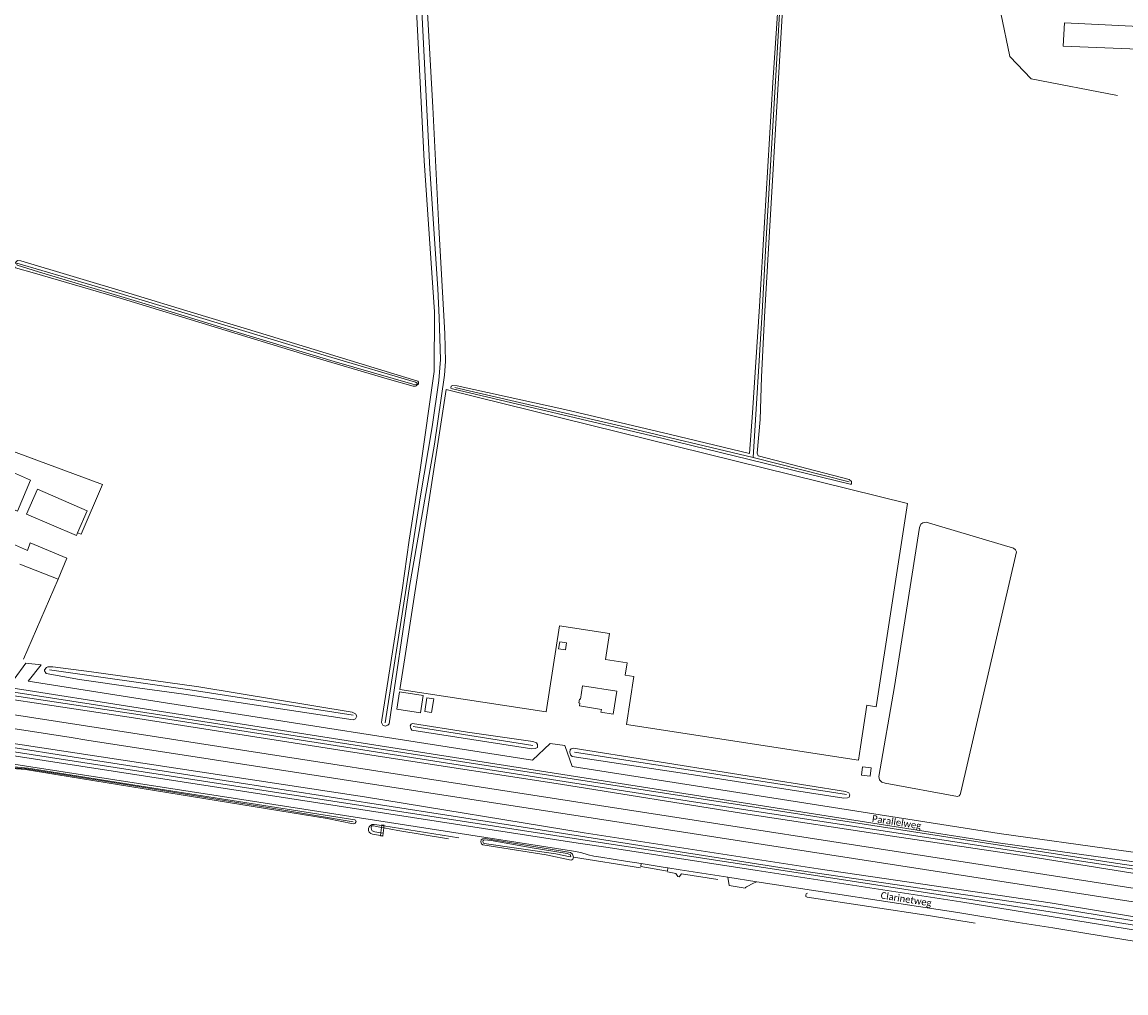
# Model space of a CAD drawing. Extents: x 177628 to 188968, y 384226 to 390673.
# Tile 320 of 393: x 185276 to 185682, y 384710 to 385068. Entities that reach past the tile are written whole.
import ezdxf

# ---------------------------------------------------------------- set-up
doc = ezdxf.new("R2010")
doc.units = 0
for name, color, linetype, lineweight in [('B01_D', 14, 'Continuous', 9), ('B01_F', 14, 'Continuous', 9), ('B02_D', 14, 'Continuous', 9), ('B02_T', 14, 'Continuous', 9), ('B03_F', 14, 'Continuous', 9), ('B04_F', 14, 'Continuous', 9), ('B11_S', 14, 'Continuous', 9), ('B14_F', 14, 'Continuous', 9), ('Q01_D', 253, 'Continuous', 9), ('Q01_T', 253, 'Continuous', 9), ('T02_F', 253, 'RASTER', 9), ('T04_F', 253, 'HAAG', 9), ('T07_F', 253, 'Continuous', 9), ('T09_F', 253, 'Continuous', 9), ('T09_T', 253, 'Continuous', 9), ('T22_F', 253, 'Continuous', 9), ('V00_F', 8, 'Continuous', 9), ('V00_T', 8, 'Continuous', 9), ('V06_F', 8, 'Continuous', 9), ('V06_T', 8, 'Continuous', 9), ('W01_F', 253, 'Continuous', 9), ('Z06', 7, 'Continuous', 9)]:
    doc.layers.add(name, color=color, linetype=linetype, lineweight=lineweight)
doc.styles.add('Legend', font='calibri.ttf')
doc.linetypes.add('HAAG', pattern='A,4,-1,[5,TOPOCAD.SHX,S=0.35,R=0,X=-0.35,Y=-0.35],-1', length=6)
doc.linetypes.add('RASTER', pattern='A,4,-1,[4,TOPOCAD.SHX,S=0.5,R=0,X=-0.5,Y=0],-1', length=6)

msp = doc.modelspace()

# ---------------------------------------------------------------- linework, layer by layer
at = {"layer": 'B01_D', "linetype": 'Continuous'}
for points in [[(185416.584, 384833.141), (185414.794, 384821.56), (185468.67, 384813.232), (185473.587, 384845.044), (185491.989, 384842.2), (185490.51, 384832.634), (185498.525, 384831.395), (185497.799, 384826.832), (185500.981, 384826.341), (185498.248, 384808.631), (185583.777, 384795.432), (185584.54, 384800.374)], [(185493.339, 384812.46), (185488.87, 384813.179), (185489.029, 384814.168), (185480.913, 384815.472), (185481.078, 384816.498), (185480.741, 384816.552), (185480.97, 384817.972), (185481.305, 384817.919), (185482.105, 384822.891), (185494.69, 384820.868), (185493.339, 384812.46)]]:
    msp.add_lwpolyline(points, dxfattribs=at)
at = {"layer": 'B01_F', "linetype": 'Continuous'}
for points in [[(185431.876, 384932.076), (185416.584, 384833.141)], [(185584.54, 384800.374), (185586.906, 384815.701)]]:
    msp.add_lwpolyline(points, dxfattribs=at)
at = {"layer": 'B02_D', "linetype": 'Continuous'}
msp.add_lwpolyline([(185423.949, 384813.405), (185426.408, 384813.018), (185427.242, 384818.086), (185424.752, 384818.472), (185423.949, 384813.405)], dxfattribs=at)
at = {"layer": 'B02_T', "linetype": 'Continuous'}
for points in [[(185295.942, 384879.256), (185299.506, 384887.425), (185281.202, 384895.411), (185277.182, 384886.196)], [(185277.182, 384886.196), (185295.509, 384878.264), (185295.942, 384879.256)], [(185473.285, 384836.508), (185475.825, 384836.11), (185476.234, 384838.721), (185473.717, 384839.115), (185473.285, 384836.508)], [(185413.675, 384814.319), (185414.655, 384820.644), (185423.347, 384819.297), (185422.367, 384812.972), (185413.675, 384814.319)]]:
    msp.add_lwpolyline(points, dxfattribs=at)
at = {"layer": 'B03_F', "linetype": 'Continuous'}
for points in [[(185659.707, 385067.309), (185659.278, 385058.687), (185696.093, 385057.256), (185697.069, 385065.452), (185659.707, 385067.309)], [(185597.114, 384822.674), (185591.282, 384789.381), (185591.601, 384788.211), (185592.425, 384787.322), (185593.595, 384786.959), (185620.257, 384782.078), (185620.947, 384782.355), (185621.328, 384782.806), (185621.589, 384783.61), (185642.087, 384872.289), (185641.681, 384872.964), (185640.979, 384873.591), (185608.709, 384883.176), (185607.504, 384882.932), (185606.792, 384882.508), (185606.351, 384881.211), (185597.114, 384822.674)]]:
    msp.add_lwpolyline(points, dxfattribs=at)
at = {"layer": 'B04_F', "linetype": 'Continuous'}
for points in [[(185407.786, 384768.683), (185408.009, 384770.649)], [(185408.009, 384770.649), (185408.085, 384771.317)], [(185408.085, 384771.317), (185408.113, 384771.562), (185408.917, 384771.471), (185408.885, 384771.191)], [(185408.806, 384770.502), (185408.585, 384768.558)], [(185408.885, 384771.191), (185408.806, 384770.502)], [(185408.466, 384767.517), (185408.457, 384767.432), (185407.653, 384767.523), (185407.668, 384767.65)], [(185407.668, 384767.65), (185407.786, 384768.683)], [(185408.585, 384768.558), (185408.466, 384767.517)]]:
    msp.add_lwpolyline(points, dxfattribs=at)
at = {"layer": 'B11_S', "linetype": 'Continuous'}
msp.add_lwpolyline([(185586.906, 384815.701), (185590.345, 384815.17), (185601.922, 384890.155), (185431.876, 384932.076)], dxfattribs=at)
at = {"layer": 'B14_F', "linetype": 'Continuous'}
for points in [[(185271.956, 384901.593), (185267.084, 384890.159), (185273.765, 384887.311), (185278.638, 384898.746), (185271.956, 384901.593)], [(185271.522, 384874.112), (185271.981, 384875.278), (185277.522, 384872.752), (185278.479, 384875.543), (185291.971, 384869.916), (185288.761, 384862.181)], [(185288.761, 384862.181), (185274.677, 384867.692)], [(185588.1, 384789.544), (185588.469, 384792.662), (185585.316, 384793.034), (185584.946, 384789.916), (185588.1, 384789.544)]]:
    msp.add_lwpolyline(points, dxfattribs=at)
at = {"layer": 'Q01_D', "linetype": 'Continuous'}
msp.add_lwpolyline([(184819.29, 384877.193), (185293.583, 384803.764)], dxfattribs=at)
at = {"layer": 'Q01_T', "linetype": 'Continuous'}
for points in [[(184819.413, 384882.407), (185307.575, 384806.749)], [(185307.575, 384806.749), (185488.37, 384778.81), (185902.241, 384714.569)], [(185299.415, 384802.863), (185293.583, 384803.764)], [(185901.543, 384709.642), (185487.58, 384773.79), (185299.415, 384802.863)]]:
    msp.add_lwpolyline(points, dxfattribs=at)
at = {"layer": 'T02_F', "linetype": 'RASTER'}
for points in [[(185638.812, 385070.738), (185636.242, 385070.915), (185639.612, 385054.935), (185647.447, 385046.626), (185679.328, 385040.56)], [(185250.412, 384909.496), (185253.307, 384916.336), (185305.21, 384897.123), (185297.23, 384878.78), (185295.942, 384879.256)], [(185288.761, 384862.181), (185275.984, 384832.743)]]:
    msp.add_lwpolyline(points, dxfattribs=at)
at = {"layer": 'T04_F', "linetype": 'HAAG'}
for points in [[(185503.469, 384755.741), (185478.796, 384759.677)], [(185531.969, 384751.512), (185518.62, 384753.546), (185517.674, 384752.496), (185517.236, 384752.517), (185516.49, 384753.663), (185513.466, 384754.284)]]:
    msp.add_lwpolyline(points, dxfattribs=at)
at = {"layer": 'T07_F', "linetype": 'Continuous'}
for points in [[(185417.063, 384858.893), (185422.298, 384892.217), (185426.649, 384918.407), (185429.112, 384935.484), (185429.687, 384943.201), (185429.276, 384958.719), (185428.783, 384969.31), (185425.827, 385013.481), (185423.282, 385064.466), (185420.244, 385123.332), (185418.519, 385150.261)], [(185554.858, 385072.809), (185549.816, 384987.703), (185548.313, 384960.651)], [(185548.313, 384960.651), (185545.012, 384907.116)], [(185545.012, 384907.116), (185496.436, 384918.668), (185435.049, 384932.837)], [(185545.012, 384907.116), (185580.328, 384898.035)], [(185417.063, 384858.893), (185409.394, 384809.232)], [(185288.394, 384797.614), (185251.041, 384803.487), (185198.54, 384811.265), (185119.117, 384823.539), (185097.756, 384826.891)], [(185319.018, 384812.199), (185246.519, 384823.096), (185218.777, 384827.344)], [(185338.163, 384821.316), (185285.622, 384828.733)], [(185338.163, 384821.316), (185397.52, 384812.015)], [(185319.018, 384812.199), (185523.039, 384780.092), (185645.902, 384761.318), (185737.691, 384747.245), (185897.009, 384724.81)], [(185419.601, 384807.916), (185463.736, 384800.874)], [(185230.075, 384799.125), (185232.761, 384798.551), (185268.782, 384792.901), (185277.16, 384792.264)], [(185288.394, 384797.614), (185432.067, 384775.23), (185561.045, 384754.908), (185655.152, 384741.198), (185710.244, 384732.225), (185751.055, 384726.305), (185820.25, 384715.418), (185832.831, 384713.404), (185839.828, 384710.645)], [(185479.127, 384798.376), (185579.438, 384782.757)], [(185277.16, 384792.264), (185312.023, 384786.787), (185366.867, 384777.939), (185397.592, 384772.725)]]:
    msp.add_lwpolyline(points, dxfattribs=at)
at = {"layer": 'T09_F', "linetype": 'Continuous'}
for points in [[(185418.348, 384859.505), (185427.519, 384911.952), (185431.245, 384937.468), (185431.527, 384942.435), (185431.368, 384952.81), (185429.08, 384991.951), (185426.899, 385036.216), (185421.73, 385127.87)], [(185417.85, 385126.56), (185420.943, 385071.88), (185423.76, 385016.484), (185427.515, 384960.725), (185427.356, 384938.713), (185422.259, 384902.5), (185418.239, 384876.6), (185415.612, 384858.202)], [(185547.26, 384962.744), (185552.241, 385045.286), (185554.254, 385074.343)], [(185555.924, 385074.219), (185549.196, 384958.895)], [(185280.064, 384975.001), (185273.141, 384977.051), (185272.781, 384977.458), (185272.479, 384978.278), (185273.866, 384979.728), (185275.014, 384979.605), (185314.867, 384967.664), (185339.06, 384960.221), (185362.701, 384953.117), (185421.416, 384935.218), (185421.676, 384934.839), (185421.643, 384934.27), (185420.816, 384933.501), (185420.483, 384933.309), (185419.664, 384933.41), (185410.899, 384935.799), (185380.042, 384944.913), (185312.497, 384965.607), (185280.064, 384975.001)], [(185549.196, 384958.895), (185548.089, 384936.63), (185547.555, 384921.04), (185546.444, 384908.6), (185546.853, 384907.679), (185580.318, 384898.937), (185581.253, 384898.202), (185581.184, 384897.272), (185580.738, 384897.206), (185511.855, 384914.069), (185434.108, 384932.354), (185433.556, 384932.674), (185433.724, 384933.363), (185434.175, 384933.618), (185435.904, 384933.517), (185475.615, 384924.699), (185514.531, 384915.58), (185543.679, 384908.562), (185544.792, 384923.566), (185547.26, 384962.744)], [(185418.348, 384859.505), (185410.786, 384808.847), (185410.374, 384808.327), (185409.398, 384808.012), (185408.517, 384808.396), (185408.03, 384809.338), (185408.153, 384810.378), (185415.612, 384858.202)], [(185097.889, 384825.347), (185096.915, 384826.004), (185096.649, 384827.537), (185097.544, 384828.219), (185100.382, 384827.835), (185143.121, 384821.455), (185170.597, 384816.804), (185219.609, 384809.637), (185290.861, 384798.789)], [(185316.537, 384811.017), (185236.724, 384823.096), (185217.649, 384825.858), (185217.547, 384826.859), (185217.803, 384827.606), (185218.566, 384828.839)], [(185335.083, 384819.85), (185318.09, 384822.182), (185296.702, 384825.212), (185284.325, 384827.451), (185283.78, 384828.364), (185283.734, 384828.739), (185284.524, 384829.573), (185284.985, 384829.837), (185286.844, 384829.911), (185301.062, 384828.072), (185340.601, 384822.478)], [(185335.083, 384819.85), (185397.606, 384810.319), (185398.375, 384810.677), (185398.838, 384811.689), (185398.461, 384812.496), (185397.191, 384813.213), (185340.601, 384822.478)], [(185843.587, 384733.342), (185897.828, 384725.935), (185898.157, 384725.378), (185898.293, 384724.82), (185897.967, 384724.125), (185897.217, 384723.7), (185896.081, 384723.658), (185771.267, 384740.891), (185697.202, 384751.837), (185646.553, 384759.903), (185596.294, 384767.395), (185541.441, 384775.845), (185473.983, 384786.605), (185409.9, 384796.444), (185316.537, 384811.017)], [(185285.959, 384796.454), (185221.011, 384806.543), (185210.854, 384807.95)], [(185439.723, 384805.797), (185419.476, 384808.975), (185418.977, 384808.742), (185418.542, 384808.071), (185418.821, 384807.172), (185419.182, 384806.498), (185463.435, 384799.605), (185464.596, 384799.726), (185465.461, 384800.177), (185465.451, 384801.201), (185465.128, 384801.893), (185463.737, 384802.366), (185439.723, 384805.797)], [(185230.011, 384798.779), (185233.138, 384798.079), (185266.775, 384792.766), (185276.717, 384792.053)], [(185277.712, 384792.527), (185268.565, 384793.4), (185240.473, 384797.634), (185230.269, 384799.571)], [(185839.828, 384710.645), (185840.071, 384711.074), (185840.184, 384711.415), (185839.88, 384712.021), (185839.12, 384712.776), (185828.431, 384715.552), (185764.617, 384725.543), (185695.196, 384736.126), (185654.411, 384742.811), (185568.955, 384755.448), (185482.691, 384768.632), (185401.675, 384781.961), (185290.861, 384798.789)], [(185537.35, 384790.515), (185579.032, 384783.919), (185580.233, 384783.451), (185580.592, 384782.682), (185580.341, 384781.817), (185579.726, 384781.53), (185578.379, 384781.509), (185526.191, 384789.562), (185478.324, 384796.779), (185477.697, 384797.422), (185477.381, 384798.398), (185477.481, 384799.287), (185477.947, 384799.691), (185478.654, 384799.881), (185537.35, 384790.515)], [(185285.959, 384796.454), (185483.81, 384765.825), (185562.397, 384753.859), (185656.029, 384739.29), (185699.448, 384732.387), (185777.357, 384720.575), (185828.855, 384712.637), (185832.986, 384711.965), (185836.928, 384710.725), (185839.013, 384710.162), (185839.77, 384710.543), (185839.828, 384710.645)], [(185397.572, 384771.963), (185398.251, 384772.28), (185398.601, 384772.82), (185398.461, 384773.281), (185398.132, 384773.503), (185324.087, 384785.122), (185277.712, 384792.527)], [(185408.885, 384771.191), (185408.085, 384771.317)], [(185407.668, 384767.65), (185408.466, 384767.517)], [(185478.796, 384759.677), (185478.4, 384760.846), (185477.621, 384761.385), (185446.163, 384766.558), (185445.397, 384766.426), (185444.779, 384766.138), (185444.545, 384765.351), (185444.862, 384764.671), (185445.307, 384764.202), (185468.664, 384760.588)], [(185468.664, 384760.588), (185477.853, 384758.634), (185478.129, 384758.688), (185478.532, 384758.952), (185478.796, 384759.677)]]:
    msp.add_lwpolyline(points, dxfattribs=at)
at = {"layer": 'T09_F', "linetype": 'Continuous', "extrusion": (0, 0, -1)}
msp.add_arc((-185565.117, 384745.607), 0.766, 292.01877, 83.38988, dxfattribs=at)
at = {"layer": 'T09_T', "linetype": 'Continuous'}
for points in [[(185218.566, 384828.839), (185320.695, 384812.998)], [(185320.695, 384812.998), (185678.525, 384757.495), (185834.96, 384734.385), (185843.587, 384733.342)], [(185397.572, 384771.963), (185387.91, 384774.01), (185288.65, 384790.095), (185276.717, 384792.053)], [(185405.275, 384771.759), (185408.085, 384771.317)], [(185408.885, 384771.191), (185436.517, 384766.845)], [(185407.668, 384767.65), (185404.688, 384768.146)], [(185564.83, 384744.897), (185610.33, 384738.03), (185626.77, 384735.35)]]:
    msp.add_lwpolyline(points, dxfattribs=at)
msp.add_arc((185404.99, 384769.951), 1.83, 81.05568, 260.48803, dxfattribs=at)
at = {"layer": 'T22_F', "linetype": 'Continuous'}
for points in [[(185282.496, 384830.641), (185276.897, 384831.209)], [(185475.533, 384800.889), (185470.13, 384801.646)], [(185513.384, 384754.582), (185503.572, 384756.272)], [(185542.012, 384748.232), (185536.115, 384749.258)]]:
    msp.add_lwpolyline(points, dxfattribs=at)
at = {"layer": 'V00_F', "linetype": 'Continuous'}
for points in [[(185503.686, 384757.345), (185503.572, 384756.272)], [(185513.563, 384755.798), (185513.384, 384754.582)], [(185536.115, 384749.258), (185535.702, 384752.331)], [(185546.372, 384750.662), (185545.109, 384750.164), (185542.494, 384748.785), (185542.158, 384748.46), (185542.012, 384748.232)]]:
    msp.add_lwpolyline(points, dxfattribs=at)
at = {"layer": 'V00_T', "linetype": 'Continuous'}
for points in [[(184855.816, 384861.6), (184869.619, 384859.506), (184949.706, 384847.022), (185072.694, 384828.088), (185150.539, 384815.911), (185283.642, 384795.351)], [(185278.736, 384793.015), (185225.929, 384801.188), (185220.964, 384801.659)], [(185815.354, 384711.534), (185763.079, 384720.28), (185621.478, 384743.22), (185546.436, 384754.732), (185491.59, 384763.319), (185480.472, 384764.855), (185348.06, 384785.413), (185283.642, 384795.351)], [(185488.874, 384759.665), (185486.211, 384760.082), (185484.209, 384760.544), (185481.467, 384761.384), (185478.044, 384762.095), (185347.73, 384782.336), (185278.736, 384793.015)], [(185497.914, 384758.249), (185488.874, 384759.665)], [(185503.686, 384757.345), (185497.914, 384758.249)], [(185511.822, 384756.071), (185503.686, 384757.345)], [(185513.563, 384755.798), (185511.822, 384756.071)], [(185518.097, 384755.088), (185513.563, 384755.798)], [(185535.702, 384752.331), (185518.097, 384755.088)], [(185546.372, 384750.662), (185535.702, 384752.331)], [(185642.714, 384735.663), (185620.382, 384739.275), (185546.372, 384750.662)], [(185655.425, 384733.607), (185642.714, 384735.663)], [(185667.912, 384731.587), (185655.425, 384733.607)], [(185685.435, 384728.753), (185667.912, 384731.587)]]:
    msp.add_lwpolyline(points, dxfattribs=at)
at = {"layer": 'V06_F', "linetype": 'Continuous'}
for points in [[(185276.897, 384831.209), (185272.586, 384825.369)], [(185277.759, 384824.558), (185282.496, 384830.641)], [(185463.685, 384795.408), (185470.13, 384801.646)], [(185478.322, 384793.114), (185475.533, 384800.889)]]:
    msp.add_lwpolyline(points, dxfattribs=at)
at = {"layer": 'V06_T', "linetype": 'Continuous'}
for points in [[(185322.938, 384814.066), (185210.55, 384831.72)], [(185277.759, 384824.558), (185328.324, 384816.631)], [(185905.982, 384727.077), (185635.23, 384765.01), (185322.938, 384814.066)], [(185328.324, 384816.631), (185463.685, 384795.408)], [(185906.795, 384730.459), (185767.949, 384749.956), (185635.665, 384768.445), (185478.322, 384793.114)]]:
    msp.add_lwpolyline(points, dxfattribs=at)
at = {"layer": 'W01_F', "linetype": 'Continuous'}
for points in [[(185281.595, 384975.499), (185273.68, 384977.953), (185273.525, 384978.223), (185273.615, 384978.655), (185310.381, 384967.859), (185389.662, 384943.944), (185420.487, 384934.812), (185421.163, 384934.481), (185421.24, 384934.272), (185421.086, 384934.099), (185420.888, 384933.965), (185419.567, 384934.094), (185390.592, 384942.47), (185355.169, 384953.171), (185319.265, 384964.27), (185281.595, 384975.499)], [(185408.009, 384770.649), (185405.073, 384771.191), (185404.463, 384771.207), (185404.175, 384770.696), (185404.307, 384769.93), (185404.6, 384769.465), (185405.473, 384769.045), (185407.786, 384768.683)], [(185408.806, 384770.502), (185408.009, 384770.649)], [(185408.806, 384770.502), (185413.965, 384769.55), (185432.639, 384766.458)], [(185407.786, 384768.683), (185408.585, 384768.558)], [(185463.516, 384763.124), (185476.424, 384761.101), (185476.996, 384760.842), (185477.598, 384760.521), (185477.713, 384760.274), (185477.734, 384759.907), (185477.487, 384759.792), (185472.211, 384760.94), (185445.81, 384764.787), (185445.6, 384764.915), (185445.485, 384765.162), (185445.345, 384765.623), (185445.444, 384765.895), (185445.876, 384766.097), (185448.429, 384765.785), (185463.516, 384763.124)]]:
    msp.add_lwpolyline(points, dxfattribs=at)

# ---------------------------------------------------------------- texts
at = {"layer": 'Z06', "linetype": 'Continuous', "style": 'Legend'}
for s, rotation, p in [('Parallelweg', 351.14057, (185588.644, 384772.793)), ('Clarinetweg', 351.02737, (185591.838, 384744.484))]:
    msp.add_text(s, height=2.5, rotation=rotation, dxfattribs=at).set_placement(p)

doc.saveas('drawing.dxf')
